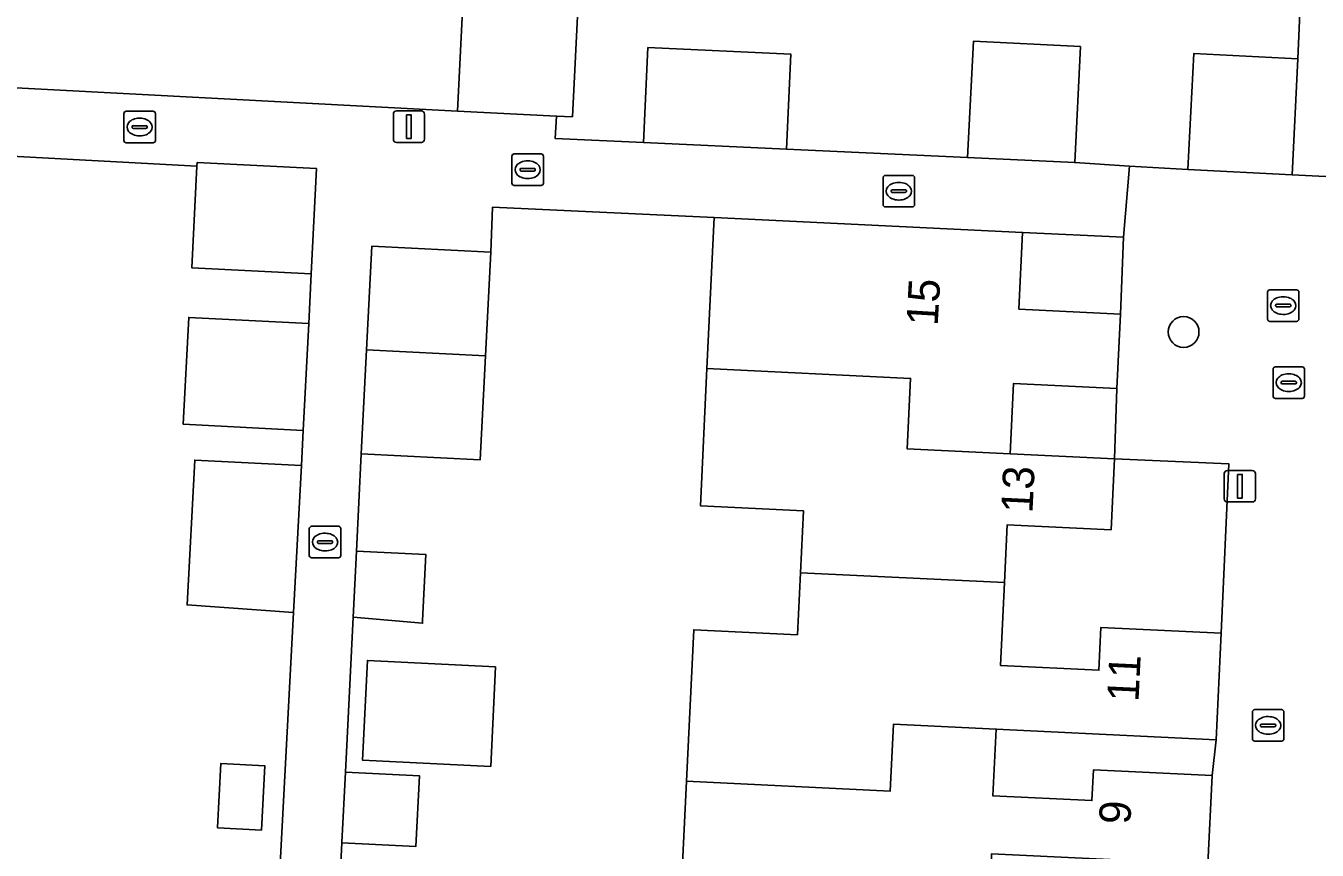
# Model space of a CAD drawing. Extents: x 162989 to 165008, y 383432 to 384338.
# Drawn here: x 164423.42 to 164464.46, y 383813.82 to 383840 of the extents above; entities that cross this region are included whole.
import ezdxf

# ---------------------------------------------------------------- set-up
doc = ezdxf.new("R2010")
doc.units = 0
for name, color, linetype in [('IMGEO_Boom', 7, 'Continuous'), ('IMGEO_Erf', 7, 'Continuous'), ('IMGEO_Kolk', 7, 'Continuous'), ('IMGEO_Lichtmast', 7, 'Continuous'), ('IMGEO_Pand', 7, 'Continuous'), ('IMGEO_Pand_nummerreeks', 7, 'Continuous'), ('IMGEO_Rioolput', 7, 'Continuous'), ('IMGEO_Voetpad_open', 7, 'Continuous')]:
    doc.layers.add(name, color=color, linetype=linetype)

msp = doc.modelspace()

# ---------------------------------------------------------------- linework, layer by layer
at = {"layer": 'IMGEO_Boom'}
msp.add_circle((164460.215, 383830.28), 0.489, dxfattribs=at)
at = {"layer": 'IMGEO_Erf'}
for points in [[(164440.982, 383840.956), (164440.792, 383837.115), (164440.285, 383837.14), (164440.246, 383836.425), (164443.054, 383836.297), (164443.192, 383839.312), (164447.729, 383839.104), (164447.591, 383836.089), (164453.351, 383835.826), (164453.533, 383839.512), (164456.938, 383839.344), (164456.756, 383835.658), (164458.492, 383835.551), (164460.354, 383835.436), (164460.536, 383839.123), (164463.848, 383838.96), (164464.42, 383852.072)], [(164421.684, 383842.002), (164421.492, 383838.115), (164437.134, 383837.295), (164437.324, 383841.136)], [(164421.706, 383783.313), (164425.399, 383783.128), (164426.912, 383812.576), (164431.451, 383812.384), (164431.928, 383821.375), (164428.544, 383821.612), (164428.789, 383826.21), (164432.175, 383826.037), (164432.234, 383827.152), (164428.42, 383827.348), (164428.595, 383830.744), (164432.409, 383830.549), (164432.483, 383832.124), (164428.692, 383832.319), (164428.858, 383835.551), (164422.167, 383835.909)], [(164444.214, 383811.868), (164444.414, 383816.01), (164444.647, 383820.822), (164447.939, 383820.663), (164448.035, 383822.635), (164448.13, 383824.603), (164444.856, 383824.761), (164445.067, 383829.121), (164445.299, 383833.915), (164438.25, 383834.247), (164438.202, 383832.816), (164438.032, 383829.518), (164437.863, 383826.22), (164434.08, 383826.414), (164433.925, 383823.316), (164436.133, 383823.209), (164436.03, 383821.117), (164436.026, 383821.03), (164433.82, 383821.224), (164433.574, 383816.303), (164435.928, 383816.185), (164435.816, 383813.939), (164433.462, 383814.057), (164433.012, 383805.061)]]:
    msp.add_lwpolyline(points, dxfattribs=at)
for points in [[(164458.303, 383833.295), (164455.1, 383833.441), (164454.982, 383831.006), (164458.206, 383830.85)], [(164458.091, 383828.485), (164454.814, 383828.644), (164454.707, 383826.415), (164458.018, 383826.255)], [(164458.018, 383826.255), (164457.909, 383824.001), (164454.609, 383824.16), (164454.52, 383822.322), (164454.393, 383819.69), (164457.523, 383819.539), (164457.589, 383820.896), (164461.41, 383820.711), (164461.653, 383826.089)], [(164438.35, 383819.643), (164438.192, 383816.481), (164434.115, 383816.685), (164434.273, 383819.847)], [(164461.247, 383817.33), (164454.26, 383817.668), (164454.157, 383815.547), (164457.302, 383815.395), (164457.349, 383816.371), (164461.121, 383816.189)], [(164429.524, 383814.536), (164429.508, 383814.537), (164429.616, 383816.578), (164431.013, 383816.504), (164430.904, 383814.46)]]:
    msp.add_lwpolyline(points, close=True, dxfattribs=at)
at = {"layer": 'IMGEO_Kolk'}
for p, q in [((164426.535, 383836.364), (164426.535, 383837.216)), ((164426.61, 383837.29), (164427.462, 383837.29)), ((164427.536, 383837.216), (164427.536, 383836.364)), ((164426.794, 383836.784), (164426.794, 383836.796)), ((164426.837, 383836.833), (164427.235, 383836.833)), ((164427.023, 383837.07), (164427.048, 383837.07)), ((164427.278, 383836.796), (164427.278, 383836.784)), ((164427.232, 383836.747), (164426.834, 383836.747)), ((164427.046, 383836.51), (164427.021, 383836.51)), ((164427.462, 383836.29), (164426.61, 383836.29)), ((164438.867, 383835.008), (164438.867, 383835.86)), ((164438.942, 383835.934), (164439.794, 383835.934)), ((164439.355, 383835.714), (164439.38, 383835.714)), ((164439.868, 383835.86), (164439.868, 383835.008)), ((164439.126, 383835.428), (164439.126, 383835.44)), ((164439.564, 383835.391), (164439.166, 383835.391)), ((164439.169, 383835.477), (164439.567, 383835.477)), ((164439.378, 383835.154), (164439.353, 383835.154)), ((164439.61, 383835.44), (164439.61, 383835.428)), ((164450.664, 383834.325), (164450.664, 383835.177)), ((164450.739, 383835.251), (164451.591, 383835.251)), ((164451.665, 383835.177), (164451.665, 383834.325)), ((164439.794, 383834.934), (164438.942, 383834.934)), ((164450.923, 383834.745), (164450.923, 383834.757)), ((164450.966, 383834.794), (164451.364, 383834.794)), ((164451.152, 383835.031), (164451.177, 383835.031)), ((164451.407, 383834.757), (164451.407, 383834.745)), ((164451.361, 383834.708), (164450.963, 383834.708)), ((164451.175, 383834.471), (164451.15, 383834.471)), ((164451.591, 383834.251), (164450.739, 383834.251)), ((164462.881, 383830.692), (164462.881, 383831.544)), ((164462.956, 383831.618), (164463.808, 383831.618)), ((164463.882, 383831.544), (164463.882, 383830.692)), ((164463.14, 383831.112), (164463.14, 383831.124)), ((164463.578, 383831.075), (164463.18, 383831.075)), ((164463.183, 383831.161), (164463.581, 383831.161)), ((164463.369, 383831.398), (164463.394, 383831.398)), ((164463.624, 383831.124), (164463.624, 383831.112)), ((164463.808, 383830.618), (164462.956, 383830.618)), ((164463.392, 383830.838), (164463.367, 383830.838)), ((164432.502, 383824.108), (164433.354, 383824.108)), ((164432.427, 383823.182), (164432.427, 383824.034)), ((164432.729, 383823.651), (164433.127, 383823.651)), ((164432.915, 383823.888), (164432.94, 383823.888)), ((164433.428, 383824.034), (164433.428, 383823.182)), ((164432.686, 383823.602), (164432.686, 383823.614)), ((164433.124, 383823.565), (164432.726, 383823.565)), ((164432.938, 383823.328), (164432.913, 383823.328)), ((164433.17, 383823.614), (164433.17, 383823.602)), ((164433.354, 383823.108), (164432.502, 383823.108)), ((164462.402, 383817.359), (164462.402, 383818.211)), ((164462.477, 383818.285), (164463.329, 383818.285)), ((164462.89, 383818.065), (164462.915, 383818.065)), ((164463.403, 383818.211), (164463.403, 383817.359)), ((164462.661, 383817.779), (164462.661, 383817.791)), ((164463.099, 383817.742), (164462.701, 383817.742)), ((164462.704, 383817.828), (164463.102, 383817.828)), ((164462.913, 383817.505), (164462.888, 383817.505)), ((164463.145, 383817.791), (164463.145, 383817.779)), ((164463.329, 383817.285), (164462.477, 383817.285))]:
    msp.add_line(p, q, dxfattribs=at)
for points in [[(164426.535, 383836.364), (164426.535, 383837.216)], [(164426.61, 383837.29), (164427.462, 383837.29)], [(164427.536, 383837.216), (164427.536, 383836.364)], [(164427.462, 383836.29), (164426.61, 383836.29)], [(164438.867, 383835.008), (164438.867, 383835.86)], [(164438.942, 383835.934), (164439.794, 383835.934)], [(164439.868, 383835.86), (164439.868, 383835.008)], [(164450.664, 383834.325), (164450.664, 383835.177)], [(164450.739, 383835.251), (164451.591, 383835.251)], [(164451.665, 383835.177), (164451.665, 383834.325)], [(164439.794, 383834.934), (164438.942, 383834.934)], [(164451.591, 383834.251), (164450.739, 383834.251)], [(164462.881, 383830.692), (164462.881, 383831.544)], [(164462.956, 383831.618), (164463.808, 383831.618)], [(164463.882, 383831.544), (164463.882, 383830.692)], [(164463.808, 383830.618), (164462.956, 383830.618)], [(164432.502, 383824.108), (164433.354, 383824.108)], [(164432.427, 383823.182), (164432.427, 383824.034)], [(164433.428, 383824.034), (164433.428, 383823.182)], [(164433.354, 383823.108), (164432.502, 383823.108)], [(164462.402, 383817.359), (164462.402, 383818.211)], [(164462.477, 383818.285), (164463.329, 383818.285)], [(164463.403, 383818.211), (164463.403, 383817.359)], [(164463.329, 383817.285), (164462.477, 383817.285)]]:
    msp.add_lwpolyline(points, dxfattribs=at)
for centre, radius, start, end in [((164426.612, 383837.214), 0.0765, 91.552, 178.448), ((164426.612, 383837.214), 0.0765, 91.552, 178.448), ((164427.46, 383837.214), 0.0765, 1.552, 88.448), ((164427.46, 383837.214), 0.0765, 1.552, 88.448), ((164426.834, 383836.793), 0.0403, 85.8775, 175.7526), ((164426.831, 383836.783), 0.0366, 178.938, 274.7102), ((164427.235, 383836.79), 0.043, 264.8664, 352.4533), ((164427.239, 383836.795), 0.0386, 1.7309, 96.639), ((164426.612, 383836.366), 0.0765, 181.552, 268.448), ((164426.612, 383836.366), 0.0765, 181.552, 268.448), ((164427.46, 383836.366), 0.0765, 271.552, 358.448), ((164427.46, 383836.366), 0.0765, 271.552, 358.448), ((164438.944, 383835.858), 0.0765, 91.552, 178.448), ((164438.944, 383835.858), 0.0765, 91.552, 178.448), ((164439.792, 383835.858), 0.0765, 1.552, 88.448), ((164439.792, 383835.858), 0.0765, 1.552, 88.448), ((164439.166, 383835.437), 0.0403, 85.8775, 175.7526), ((164439.163, 383835.427), 0.0366, 178.938, 274.7102), ((164439.567, 383835.434), 0.043, 264.8664, 352.4533), ((164439.571, 383835.439), 0.0386, 1.7309, 96.639), ((164450.741, 383835.175), 0.0765, 91.552, 178.448), ((164450.741, 383835.175), 0.0765, 91.552, 178.448), ((164451.589, 383835.175), 0.0765, 1.552, 88.448), ((164451.589, 383835.175), 0.0765, 1.552, 88.448), ((164438.944, 383835.01), 0.0765, 181.552, 268.448), ((164438.944, 383835.01), 0.0765, 181.552, 268.448), ((164439.792, 383835.01), 0.0765, 271.552, 358.448), ((164439.792, 383835.01), 0.0765, 271.552, 358.448), ((164450.963, 383834.754), 0.0403, 85.8775, 175.7526), ((164450.96, 383834.744), 0.0366, 178.938, 274.7102), ((164451.364, 383834.751), 0.043, 264.8664, 352.4533), ((164451.368, 383834.756), 0.0386, 1.7309, 96.639), ((164450.741, 383834.327), 0.0765, 181.552, 268.448), ((164450.741, 383834.327), 0.0765, 181.552, 268.448), ((164451.589, 383834.327), 0.0765, 271.552, 358.448), ((164451.589, 383834.327), 0.0765, 271.552, 358.448), ((164462.958, 383831.542), 0.0765, 91.552, 178.448), ((164462.958, 383831.542), 0.0765, 91.552, 178.448), ((164463.806, 383831.542), 0.0765, 1.552, 88.448), ((164463.806, 383831.542), 0.0765, 1.552, 88.448), ((164463.18, 383831.121), 0.0403, 85.8775, 175.7526), ((164463.177, 383831.111), 0.0366, 178.938, 274.7102), ((164463.581, 383831.118), 0.043, 264.8664, 352.4533), ((164463.585, 383831.123), 0.0386, 1.7309, 96.639), ((164462.958, 383830.694), 0.0765, 181.552, 268.448), ((164462.958, 383830.694), 0.0765, 181.552, 268.448), ((164463.806, 383830.694), 0.0765, 271.552, 358.448), ((164463.806, 383830.694), 0.0765, 271.552, 358.448), ((164432.504, 383824.032), 0.0765, 91.552, 178.448), ((164432.504, 383824.032), 0.0765, 91.552, 178.448), ((164433.352, 383824.032), 0.0765, 1.552, 88.448), ((164433.352, 383824.032), 0.0765, 1.552, 88.448), ((164432.726, 383823.611), 0.0403, 85.8775, 175.7526), ((164433.131, 383823.613), 0.0386, 1.7309, 96.639), ((164432.723, 383823.601), 0.0366, 178.938, 274.7102), ((164433.127, 383823.608), 0.043, 264.8664, 352.4533), ((164432.504, 383823.184), 0.0765, 181.552, 268.448), ((164432.504, 383823.184), 0.0765, 181.552, 268.448), ((164433.352, 383823.184), 0.0765, 271.552, 358.448), ((164433.352, 383823.184), 0.0765, 271.552, 358.448), ((164462.479, 383818.209), 0.0765, 91.552, 178.448), ((164462.479, 383818.209), 0.0765, 91.552, 178.448), ((164463.327, 383818.209), 0.0765, 1.552, 88.448), ((164463.327, 383818.209), 0.0765, 1.552, 88.448), ((164462.701, 383817.788), 0.0403, 85.8775, 175.7526), ((164462.698, 383817.778), 0.0366, 178.938, 274.7102), ((164463.102, 383817.785), 0.043, 264.8664, 352.4533), ((164463.106, 383817.79), 0.0386, 1.7309, 96.639), ((164462.479, 383817.361), 0.0765, 181.552, 268.448), ((164462.479, 383817.361), 0.0765, 181.552, 268.448), ((164463.327, 383817.361), 0.0765, 271.552, 358.448), ((164463.327, 383817.361), 0.0765, 271.552, 358.448)]:
    msp.add_arc(centre, radius, start, end, dxfattribs=at)
for centre, major_axis, ratio, start_param, end_param in [((164427.022, 383836.79), (-0.387, 0.002), 0.722429, 4.712389, 7.853982), ((164427.047, 383836.79), (-0.39, 0.002), 0.717154, 1.570796, 4.712389), ((164439.354, 383835.434), (-0.387, 0.002), 0.722429, 4.712389, 7.853982), ((164439.379, 383835.434), (-0.39, 0.002), 0.717154, 1.570796, 4.712389), ((164451.151, 383834.751), (-0.387, 0.002), 0.722429, 4.712389, 7.853982), ((164451.176, 383834.751), (-0.39, 0.002), 0.717154, 1.570796, 4.712389), ((164463.368, 383831.118), (-0.387, 0.002), 0.722429, 4.712389, 7.853982), ((164463.393, 383831.118), (-0.39, 0.002), 0.717154, 1.570796, 4.712389), ((164432.914, 383823.608), (-0.387, 0.002), 0.722429, 4.712389, 7.853982), ((164432.939, 383823.608), (-0.39, 0.002), 0.717154, 1.570796, 4.712389), ((164462.889, 383817.785), (-0.387, 0.002), 0.722429, 4.712389, 7.853982), ((164462.914, 383817.785), (-0.39, 0.002), 0.717154, 1.570796, 4.712389)]:
    msp.add_ellipse(centre, major_axis=major_axis, ratio=ratio, start_param=start_param, end_param=end_param, dxfattribs=at)
at = {"layer": 'IMGEO_Lichtmast'}
for p, q in [((164435.1, 383836.401), (164435.1, 383837.201)), ((164435.1, 383837.201), (164435.1, 383836.401)), ((164435.2, 383837.301), (164435.99, 383837.301)), ((164435.99, 383837.301), (164435.2, 383837.301)), ((164436.09, 383837.201), (164436.09, 383836.401)), ((164436.09, 383836.401), (164436.09, 383837.201)), ((164435.99, 383836.301), (164435.2, 383836.301)), ((164435.2, 383836.301), (164435.99, 383836.301)), ((164461.507, 383824.982), (164461.507, 383825.782)), ((164461.507, 383825.782), (164461.507, 383824.982)), ((164461.607, 383825.882), (164462.397, 383825.882)), ((164462.397, 383825.882), (164461.607, 383825.882)), ((164462.497, 383825.782), (164462.497, 383824.982)), ((164462.497, 383824.982), (164462.497, 383825.782)), ((164462.397, 383824.882), (164461.607, 383824.882)), ((164461.607, 383824.882), (164462.397, 383824.882))]:
    msp.add_line(p, q, dxfattribs=at)
for points in [[(164435.52, 383837.176), (164435.67, 383837.176), (164435.67, 383836.426), (164435.52, 383836.426), (164435.52, 383837.176)], [(164461.927, 383825.757), (164462.077, 383825.757), (164462.077, 383825.007), (164461.927, 383825.007), (164461.927, 383825.757)]]:
    msp.add_lwpolyline(points, dxfattribs=at)
for centre, start, end in [((164435.2, 383837.201), 90, 180), ((164435.2, 383837.201), 90, 180), ((164435.99, 383837.201), 0, 90), ((164435.99, 383837.201), 360, 90), ((164435.2, 383836.401), 180, 270), ((164435.2, 383836.401), 180, 270), ((164435.99, 383836.401), 270, 0), ((164435.99, 383836.401), 270, 0), ((164461.607, 383825.782), 90, 180), ((164461.607, 383825.782), 90, 180), ((164462.397, 383825.782), 0, 90), ((164462.397, 383825.782), 360, 90), ((164461.607, 383824.982), 180, 270), ((164461.607, 383824.982), 180, 270), ((164462.397, 383824.982), 270, 0), ((164462.397, 383824.982), 270, 0)]:
    msp.add_arc(centre, 0.1, start, end, dxfattribs=at)
at = {"layer": 'IMGEO_Pand'}
for points in [[(164437.134, 383837.295), (164440.285, 383837.14), (164440.792, 383837.115), (164440.982, 383840.956), (164437.324, 383841.136)], [(164447.729, 383839.104), (164443.192, 383839.312), (164443.054, 383836.297), (164447.591, 383836.089)], [(164456.756, 383835.658), (164456.938, 383839.344), (164453.533, 383839.512), (164453.351, 383835.826)], [(164460.354, 383835.436), (164463.666, 383835.272), (164463.848, 383838.96), (164460.536, 383839.123)], [(164428.858, 383835.551), (164428.692, 383832.319), (164432.483, 383832.124), (164432.655, 383835.471), (164428.864, 383835.665)], [(164454.707, 383826.415), (164454.814, 383828.644), (164458.091, 383828.485), (164458.206, 383830.85), (164454.982, 383831.006), (164455.1, 383833.441), (164445.299, 383833.915), (164445.067, 383829.121), (164451.538, 383828.805), (164451.428, 383826.573)], [(164434.249, 383829.712), (164438.032, 383829.518), (164438.202, 383832.816), (164434.419, 383833.011)], [(164432.234, 383827.152), (164432.409, 383830.549), (164428.595, 383830.744), (164428.42, 383827.348)], [(164434.249, 383829.712), (164434.08, 383826.414), (164437.863, 383826.22), (164438.032, 383829.518)], [(164448.035, 383822.635), (164454.52, 383822.322), (164454.609, 383824.16), (164457.909, 383824.001), (164458.018, 383826.255), (164454.707, 383826.415), (164451.428, 383826.573), (164451.538, 383828.805), (164445.067, 383829.121), (164444.856, 383824.761), (164448.13, 383824.603)], [(164432.175, 383826.037), (164428.789, 383826.21), (164428.544, 383821.612), (164431.928, 383821.375)], [(164433.925, 383823.316), (164433.82, 383821.224), (164436.026, 383821.03), (164436.03, 383821.117), (164436.133, 383823.209)], [(164444.414, 383816.01), (164450.894, 383815.701), (164450.998, 383817.829), (164454.26, 383817.668), (164461.247, 383817.33), (164461.41, 383820.711), (164457.589, 383820.896), (164457.523, 383819.539), (164454.393, 383819.69), (164454.52, 383822.322), (164448.035, 383822.635), (164447.939, 383820.663), (164444.647, 383820.822)], [(164438.35, 383819.643), (164434.273, 383819.847), (164434.115, 383816.685), (164438.192, 383816.481)], [(164444.414, 383816.01), (164444.214, 383811.868), (164450.69, 383811.554), (164450.922, 383811.543), (164451.017, 383813.518), (164454.098, 383813.369), (164454.114, 383813.706), (164460.985, 383813.373), (164461.121, 383816.189), (164457.349, 383816.371), (164457.302, 383815.395), (164454.157, 383815.547), (164454.26, 383817.668), (164450.998, 383817.829), (164450.894, 383815.701)], [(164430.904, 383814.46), (164431.013, 383816.504), (164429.616, 383816.578), (164429.508, 383814.537), (164429.524, 383814.536)], [(164433.574, 383816.303), (164433.463, 383814.072), (164433.462, 383814.057), (164435.816, 383813.939), (164435.928, 383816.185)]]:
    msp.add_lwpolyline(points, close=True, dxfattribs=at)
at = {"layer": 'IMGEO_Rioolput'}
for p, q in [((164463.057, 383828.246), (164463.057, 383829.098)), ((164463.132, 383829.172), (164463.984, 383829.172)), ((164464.058, 383829.098), (164464.058, 383828.246)), ((164463.316, 383828.666), (164463.316, 383828.678)), ((164463.754, 383828.629), (164463.356, 383828.629)), ((164463.359, 383828.715), (164463.757, 383828.715)), ((164463.545, 383828.952), (164463.57, 383828.952)), ((164463.8, 383828.678), (164463.8, 383828.666)), ((164463.984, 383828.172), (164463.132, 383828.172)), ((164463.568, 383828.392), (164463.543, 383828.392))]:
    msp.add_line(p, q, dxfattribs=at)
for points in [[(164463.057, 383828.246), (164463.057, 383829.098)], [(164463.132, 383829.172), (164463.984, 383829.172)], [(164464.058, 383829.098), (164464.058, 383828.246)], [(164463.984, 383828.172), (164463.132, 383828.172)]]:
    msp.add_lwpolyline(points, dxfattribs=at)
for centre, radius, start, end in [((164463.134, 383829.096), 0.0765, 91.552, 178.448), ((164463.134, 383829.096), 0.0765, 91.552, 178.448), ((164463.982, 383829.096), 0.0765, 1.552, 88.448), ((164463.982, 383829.096), 0.0765, 1.552, 88.448), ((164463.356, 383828.675), 0.0403, 85.8775, 175.7526), ((164463.353, 383828.665), 0.0366, 178.938, 274.7102), ((164463.757, 383828.672), 0.043, 264.8664, 352.4533), ((164463.761, 383828.677), 0.0386, 1.7309, 96.639), ((164463.134, 383828.248), 0.0765, 181.552, 268.448), ((164463.134, 383828.248), 0.0765, 181.552, 268.448), ((164463.982, 383828.248), 0.0765, 271.552, 358.448), ((164463.982, 383828.248), 0.0765, 271.552, 358.448)]:
    msp.add_arc(centre, radius, start, end, dxfattribs=at)
for centre, major_axis, ratio, start_param, end_param in [((164463.544, 383828.672), (-0.387, 0.002), 0.722429, 4.712389, 7.853982), ((164463.569, 383828.672), (-0.39, 0.002), 0.717154, 1.570796, 4.712389)]:
    msp.add_ellipse(centre, major_axis=major_axis, ratio=ratio, start_param=start_param, end_param=end_param, dxfattribs=at)
at = {"layer": 'IMGEO_Voetpad_open'}
msp.add_lwpolyline([(164468.388, 383848.483), (164468.563, 383852.03), (164468.687, 383855.053), (164470.127, 383855.004), (164470.316, 383858.832), (164464.845, 383858.767), (164464.596, 383855.623), (164464.42, 383852.072), (164463.848, 383838.96), (164463.666, 383835.272), (164467.711, 383835.068)], close=True, dxfattribs=at)
for points in [[(164433.012, 383805.061), (164433.462, 383814.057), (164433.463, 383814.072), (164433.574, 383816.303), (164433.82, 383821.224), (164433.925, 383823.316), (164434.08, 383826.414), (164434.249, 383829.712), (164434.419, 383833.011), (164438.202, 383832.816), (164438.25, 383834.247), (164445.299, 383833.915), (164455.1, 383833.441), (164458.303, 383833.295), (164458.492, 383835.551), (164456.756, 383835.658), (164453.351, 383835.826), (164447.591, 383836.089), (164443.054, 383836.297), (164440.246, 383836.425), (164440.285, 383837.14), (164437.134, 383837.295), (164421.492, 383838.115)], [(164422.167, 383835.909), (164428.858, 383835.551), (164428.864, 383835.665), (164432.655, 383835.471), (164432.483, 383832.124), (164432.409, 383830.549), (164432.234, 383827.152), (164432.175, 383826.037), (164431.928, 383821.375), (164431.451, 383812.384), (164426.912, 383812.576), (164425.399, 383783.128)], [(164467.711, 383835.068), (164463.666, 383835.272), (164460.354, 383835.436), (164458.492, 383835.551), (164458.303, 383833.295), (164458.206, 383830.85), (164458.091, 383828.485), (164458.018, 383826.255), (164461.653, 383826.089), (164461.41, 383820.711), (164461.247, 383817.33), (164461.121, 383816.189), (164460.985, 383813.373), (164460.626, 383806.384), (164457.476, 383806.562), (164457.438, 383805.449), (164457.266, 383802.015), (164457.144, 383799.569), (164456.545, 383799.601), (164456.45, 383797.8), (164457.049, 383797.771), (164456.886, 383794.402), (164456.792, 383793.213), (164456.633, 383789.929)]]:
    msp.add_lwpolyline(points, dxfattribs=at)

# ---------------------------------------------------------------- texts
at = {"layer": 'IMGEO_Pand_nummerreeks'}
for s, rotation, p in [('15', 86.588, (164452.397, 383830.458)), ('13', 87.2314, (164455.411, 383824.515)), ('11', 87.2399, (164458.782, 383818.521)), ('9', 87.235, (164458.522, 383814.628))]:
    msp.add_text(s, height=1, rotation=rotation, dxfattribs=at).set_placement(p)

doc.saveas('drawing.dxf')
